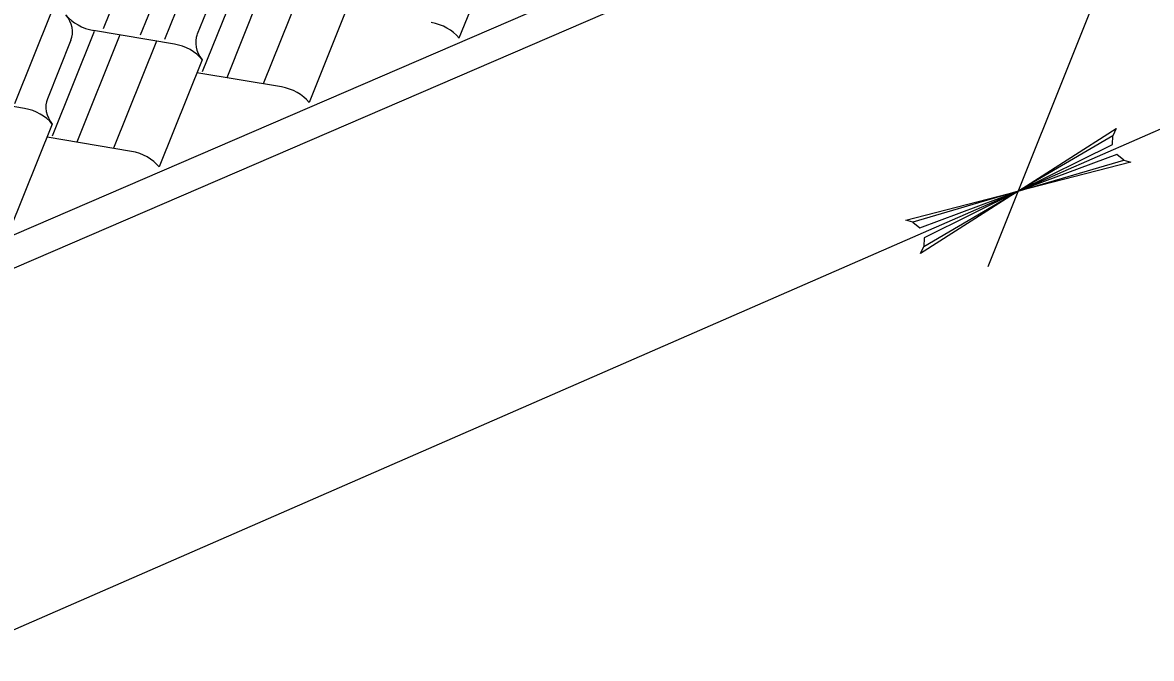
# Model space of a CAD drawing. Extents: x 638850 to 644908, y 297188 to 298900.
# Drawn here: x 639177.02 to 639224.78, y 298293.06 to 298319.99 of the extents above; entities that cross this region are included whole.
import ezdxf

# ---------------------------------------------------------------- set-up
doc = ezdxf.new("R2010")
doc.units = 0
for name, color, linetype in [('1', 7, 'Continuous'), ('2', 7, 'Continuous'), ('6', 7, 'Continuous')]:
    doc.layers.add(name, color=color, linetype=linetype)

msp = doc.modelspace()

# ---------------------------------------------------------------- linework, layer by layer
at = {"layer": '1'}
for points in [[(639223.609, 298314.17), (639223.318, 298314.407), (639219.15, 298312.854), (639223.609, 298314.17), (639223.907, 298314.079), (639219.15, 298312.854), (639223.129, 298314.831), (639223.145, 298315.199), (639219.15, 298312.854), (639223.286, 298315.501), (639223.145, 298315.199)], [(639214.691, 298311.538), (639214.982, 298311.301), (639219.15, 298312.854), (639214.691, 298311.538), (639214.393, 298311.629), (639219.15, 298312.854), (639215.172, 298310.876), (639215.155, 298310.509), (639219.15, 298312.854), (639215.015, 298310.206), (639215.155, 298310.509)]]:
    msp.add_lwpolyline(points, dxfattribs=at)
at = {"layer": '2'}
for p, q in [((639182.185, 298324.118), (639180.425, 298319.72)), ((639183.762, 298323.854), (639182, 298319.454)), ((639197.302, 298323.873), (639195.484, 298319.332)), ((639184.575, 298323.144), (639183.026, 298319.275)), ((639186.394, 298322.336), (639184.619, 298317.903)), ((639187.471, 298322.198), (639185.654, 298317.656)), ((639185.403, 298321.969), (639184.41, 298319.494)), ((639189.022, 298321.936), (639187.204, 298317.394)), ((639190.958, 298321.146), (639189.141, 298316.605)), ((639178.232, 298320.416), (639176.683, 298316.547)), ((639180.05, 298319.609), (639178.276, 298315.175)), ((639181.128, 298319.47), (639179.31, 298314.929)), ((639183.444, 298319.078), (639180.026, 298319.657)), ((639179.06, 298319.241), (639178.067, 298316.767)), ((639182.678, 298319.208), (639180.861, 298314.667)), ((639184.615, 298318.419), (639182.798, 298313.879)), ((639187.97, 298317.265), (639184.395, 298317.869)), ((639177.101, 298316.351), (639173.683, 298316.929)), ((639178.272, 298315.691), (639176.455, 298311.152)), ((639181.627, 298314.537), (639178.052, 298315.142))]:
    msp.add_line(p, q, dxfattribs=at)
for centre, start_param, end_param in [((639180.156, 298320.874), 0.794491, 1.685512), ((639177.554, 298319.755), 3.045062, 3.936083), ((639194.184, 298318.773), 3.936083, 4.827105), ((639185.917, 298318.978), 6.186654, 7.077676), ((639183.315, 298317.859), 3.936083, 4.827105), ((639187.841, 298316.046), 3.936083, 4.827105), ((639179.574, 298316.251), 6.186654, 7.077676), ((639176.972, 298315.132), 3.936083, 4.827105), ((639181.498, 298313.319), 3.936083, 4.827105)]:
    msp.add_ellipse(centre, major_axis=(-1.543, 0.403), ratio=0.764477, start_param=start_param, end_param=end_param, dxfattribs=at)
at = {"layer": '6'}
for p, q in [((639039.958, 298252.027), (639272.419, 298352.342)), ((639039.567, 298250.442), (639272.028, 298350.757)), ((639219.15, 298312.854), (639284.531, 298341.414)), ((639217.871, 298309.657), (639225.736, 298329.31)), ((639034.584, 298232.231), (639219.15, 298312.854))]:
    msp.add_line(p, q, dxfattribs=at)

doc.saveas('drawing.dxf')
